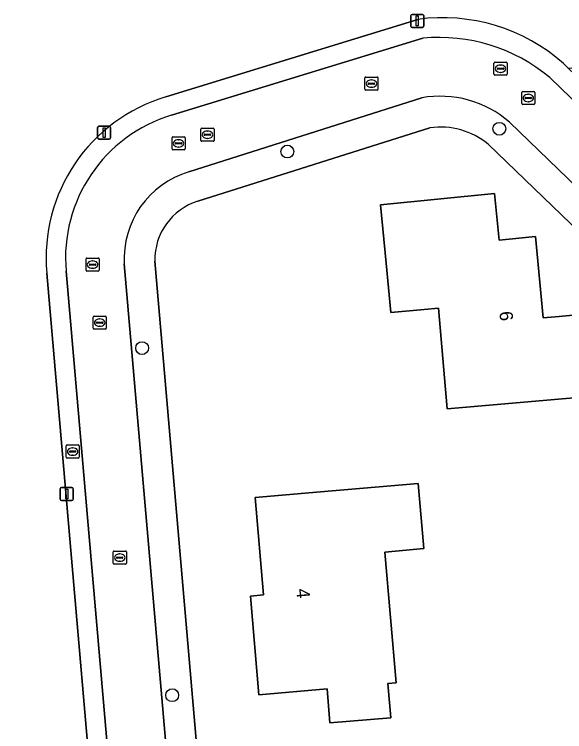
# Model space of a CAD drawing. Extents: x 163426 to 164192, y 380329 to 381641.
# Drawn here: x 164027.2 to 164069.2, y 381115.4 to 381170 of the extents above; entities that cross this region are included whole.
import ezdxf

# ---------------------------------------------------------------- set-up
doc = ezdxf.new("R2010")
doc.units = 0
for name, color, linetype in [('IMGEO_Boom', 7, 'Continuous'), ('IMGEO_Brandkraan', 7, 'Continuous'), ('IMGEO_Erf', 7, 'Continuous'), ('IMGEO_Kolk', 7, 'Continuous'), ('IMGEO_Lichtmast', 7, 'Continuous'), ('IMGEO_Pand', 7, 'Continuous'), ('IMGEO_Pand_nummerreeks', 7, 'Continuous'), ('IMGEO_Rijbaan_lokaal_open', 7, 'Continuous'), ('IMGEO_Rioolput', 7, 'Continuous'), ('IMGEO_Voetpad_open', 7, 'Continuous')]:
    doc.layers.add(name, color=color, linetype=linetype)

msp = doc.modelspace()

# ---------------------------------------------------------------- linework, layer by layer
at = {"layer": 'IMGEO_Boom'}
for centre in [(164064.17, 381161.316), (164048.004, 381159.581), (164036.933, 381144.599), (164039.225, 381118.148)]:
    msp.add_circle(centre, 0.489, dxfattribs=at)
at = {"layer": 'IMGEO_Brandkraan'}
for p, q in [((164031.135, 381136.291), (164031.135, 381137.143)), ((164031.21, 381137.217), (164032.062, 381137.217)), ((164031.623, 381136.997), (164031.648, 381136.997)), ((164032.136, 381137.143), (164032.136, 381136.291)), ((164031.394, 381136.711), (164031.394, 381136.723)), ((164031.832, 381136.674), (164031.434, 381136.674)), ((164031.437, 381136.76), (164031.835, 381136.76)), ((164031.646, 381136.437), (164031.621, 381136.437)), ((164031.878, 381136.723), (164031.878, 381136.711)), ((164032.062, 381136.217), (164031.21, 381136.217))]:
    msp.add_line(p, q, dxfattribs=at)
for points in [[(164031.135, 381136.291), (164031.135, 381137.143)], [(164031.21, 381137.217), (164032.062, 381137.217)], [(164032.136, 381137.143), (164032.136, 381136.291)], [(164032.062, 381136.217), (164031.21, 381136.217)]]:
    msp.add_lwpolyline(points, dxfattribs=at)
for centre, radius, start, end in [((164031.212, 381137.141), 0.0765, 91.552, 178.448), ((164031.212, 381137.141), 0.0765, 91.552, 178.448), ((164032.06, 381137.141), 0.0765, 1.552, 88.448), ((164032.06, 381137.141), 0.0765, 1.552, 88.448), ((164031.434, 381136.72), 0.0403, 85.8775, 175.7526), ((164031.431, 381136.71), 0.0366, 178.938, 274.7102), ((164031.835, 381136.717), 0.043, 264.8664, 352.4533), ((164031.839, 381136.722), 0.0386, 1.7309, 96.639), ((164031.212, 381136.293), 0.0765, 181.552, 268.448), ((164031.212, 381136.293), 0.0765, 181.552, 268.448), ((164032.06, 381136.293), 0.0765, 271.552, 358.448), ((164032.06, 381136.293), 0.0765, 271.552, 358.448)]:
    msp.add_arc(centre, radius, start, end, dxfattribs=at)
for centre, major_axis, ratio, start_param, end_param in [((164031.622, 381136.717), (-0.387, 0.002), 0.722429, 4.712389, 7.853982), ((164031.647, 381136.717), (-0.39, 0.002), 0.717154, 1.570796, 4.712389)]:
    msp.add_ellipse(centre, major_axis=major_axis, ratio=ratio, start_param=start_param, end_param=end_param, dxfattribs=at)
at = {"layer": 'IMGEO_Erf'}
for points in [[(164069.076, 381166.296), (164069.43, 381165.933), (164107.124, 381169.299), (164107.706, 381169.57), (164048.673, 381226.627), (164029.149, 381220.712), (164019.128, 381217.546), (164017.703, 381217.108), (164009.191, 381214.489), (164008.015, 381214.098), (163993.979, 381209.605), (163989.37, 381208.164), (163984.516, 381206.454), (163977.497, 381205.274), (163974.282, 381205.163), (163972.765, 381204.978), (163966.941, 381204.043), (163966.31, 381204.489)], [(164038.749, 381163.741), (164057.947, 381169.653)], [(164058.88, 381161.387), (164041.188, 381155.799)], [(164108.047, 381117.077), (164063.324, 381160.15)], [(164037.905, 381151.233), (164042.738, 381095.311), (164045.412, 381064.621)], [(164036.83, 381067.54), (164029.665, 381150.318)]]:
    msp.add_lwpolyline(points, dxfattribs=at)
for points in [[(164060.198, 381139.979), (164059.545, 381147.634), (164058.45, 381147.541), (164055.911, 381147.325), (164055.547, 381151.068), (164055.113, 381155.531), (164063.805, 381156.377), (164064.151, 381152.826), (164066.921, 381153.095), (164067.516, 381146.905), (164068.726, 381147.015), (164071.62, 381147.278), (164074.58, 381144.286), (164074.84, 381141.227), (164069.26, 381140.751)], [(164056.308, 381119.097), (164055.68, 381119.043), (164055.907, 381116.435), (164051.259, 381116.03), (164051.032, 381118.639), (164045.837, 381118.186), (164045.204, 381125.706), (164046.197, 381125.792), (164045.553, 381133.214), (164050.535, 381133.644), (164057.995, 381134.288), (164058.427, 381129.321), (164055.441, 381129.061)]]:
    msp.add_lwpolyline(points, close=True, dxfattribs=at)
for centre, radius, start, end in [((164059.829, 381155.768), 14.012, 48.7081, 97.7206), ((164042.388, 381151.493), 12.777, 106.5457, 185.278), ((164059.677, 381155.649), 5.793, 50.9846, 97.906), ((164042.567, 381151.344), 4.663, 107.1976, 181.3693)]:
    msp.add_arc(centre, radius, start, end, dxfattribs=at)
at = {"layer": 'IMGEO_Kolk'}
for p, q in [((164053.919, 381164.334), (164053.919, 381165.186)), ((164053.994, 381165.26), (164054.846, 381165.26)), ((164054.407, 381165.04), (164054.432, 381165.04)), ((164054.92, 381165.186), (164054.92, 381164.334)), ((164054.178, 381164.754), (164054.178, 381164.766)), ((164054.616, 381164.717), (164054.218, 381164.717)), ((164054.221, 381164.803), (164054.619, 381164.803)), ((164054.43, 381164.48), (164054.405, 381164.48)), ((164054.662, 381164.766), (164054.662, 381164.754)), ((164054.846, 381164.26), (164053.994, 381164.26)), ((164065.879, 381163.235), (164065.879, 381164.087)), ((164065.954, 381164.161), (164066.806, 381164.161)), ((164066.367, 381163.941), (164066.392, 381163.941)), ((164066.88, 381164.087), (164066.88, 381163.235)), ((164066.138, 381163.655), (164066.138, 381163.667)), ((164066.576, 381163.618), (164066.178, 381163.618)), ((164066.181, 381163.704), (164066.579, 381163.704)), ((164066.39, 381163.381), (164066.365, 381163.381)), ((164066.622, 381163.667), (164066.622, 381163.655)), ((164066.806, 381163.161), (164065.954, 381163.161)), ((164041.413, 381160.434), (164041.413, 381161.286)), ((164041.488, 381161.36), (164042.34, 381161.36)), ((164041.901, 381161.14), (164041.926, 381161.14)), ((164042.414, 381161.286), (164042.414, 381160.434)), ((164041.672, 381160.854), (164041.672, 381160.866)), ((164042.11, 381160.817), (164041.712, 381160.817)), ((164041.715, 381160.903), (164042.113, 381160.903)), ((164041.924, 381160.58), (164041.899, 381160.58)), ((164042.156, 381160.866), (164042.156, 381160.854)), ((164042.34, 381160.36), (164041.488, 381160.36)), ((164033.2, 381146.115), (164033.2, 381146.967)), ((164033.275, 381147.041), (164034.127, 381147.041)), ((164033.688, 381146.821), (164033.713, 381146.821)), ((164034.201, 381146.967), (164034.201, 381146.115)), ((164033.459, 381146.535), (164033.459, 381146.547)), ((164033.897, 381146.498), (164033.499, 381146.498)), ((164033.502, 381146.584), (164033.9, 381146.584)), ((164033.711, 381146.261), (164033.686, 381146.261)), ((164033.943, 381146.547), (164033.943, 381146.535)), ((164034.127, 381146.041), (164033.275, 381146.041)), ((164034.728, 381128.211), (164034.728, 381129.063)), ((164034.803, 381129.137), (164035.655, 381129.137)), ((164035.216, 381128.917), (164035.241, 381128.917)), ((164035.729, 381129.063), (164035.729, 381128.211)), ((164034.987, 381128.631), (164034.987, 381128.643)), ((164035.425, 381128.594), (164035.027, 381128.594)), ((164035.03, 381128.68), (164035.428, 381128.68)), ((164035.239, 381128.357), (164035.214, 381128.357)), ((164035.471, 381128.643), (164035.471, 381128.631)), ((164035.655, 381128.137), (164034.803, 381128.137))]:
    msp.add_line(p, q, dxfattribs=at)
for points in [[(164053.919, 381164.334), (164053.919, 381165.186)], [(164053.994, 381165.26), (164054.846, 381165.26)], [(164054.92, 381165.186), (164054.92, 381164.334)], [(164054.846, 381164.26), (164053.994, 381164.26)], [(164065.879, 381163.235), (164065.879, 381164.087)], [(164065.954, 381164.161), (164066.806, 381164.161)], [(164066.88, 381164.087), (164066.88, 381163.235)], [(164066.806, 381163.161), (164065.954, 381163.161)], [(164041.413, 381160.434), (164041.413, 381161.286)], [(164041.488, 381161.36), (164042.34, 381161.36)], [(164042.414, 381161.286), (164042.414, 381160.434)], [(164042.34, 381160.36), (164041.488, 381160.36)], [(164033.2, 381146.115), (164033.2, 381146.967)], [(164033.275, 381147.041), (164034.127, 381147.041)], [(164034.201, 381146.967), (164034.201, 381146.115)], [(164034.127, 381146.041), (164033.275, 381146.041)], [(164034.728, 381128.211), (164034.728, 381129.063)], [(164034.803, 381129.137), (164035.655, 381129.137)], [(164035.729, 381129.063), (164035.729, 381128.211)], [(164035.655, 381128.137), (164034.803, 381128.137)]]:
    msp.add_lwpolyline(points, dxfattribs=at)
for centre, radius, start, end in [((164053.996, 381165.184), 0.0765, 91.552, 178.448), ((164053.996, 381165.184), 0.0765, 91.552, 178.448), ((164054.844, 381165.184), 0.0765, 1.552, 88.448), ((164054.844, 381165.184), 0.0765, 1.552, 88.448), ((164053.996, 381164.336), 0.0765, 181.552, 268.448), ((164053.996, 381164.336), 0.0765, 181.552, 268.448), ((164054.218, 381164.763), 0.0403, 85.8775, 175.7526), ((164054.215, 381164.753), 0.0366, 178.938, 274.7102), ((164054.619, 381164.76), 0.043, 264.8664, 352.4533), ((164054.623, 381164.765), 0.0386, 1.7309, 96.639), ((164054.844, 381164.336), 0.0765, 271.552, 358.448), ((164054.844, 381164.336), 0.0765, 271.552, 358.448), ((164065.956, 381164.085), 0.0765, 91.552, 178.448), ((164065.956, 381164.085), 0.0765, 91.552, 178.448), ((164066.804, 381164.085), 0.0765, 1.552, 88.448), ((164066.804, 381164.085), 0.0765, 1.552, 88.448), ((164065.956, 381163.237), 0.0765, 181.552, 268.448), ((164065.956, 381163.237), 0.0765, 181.552, 268.448), ((164066.178, 381163.664), 0.0403, 85.8775, 175.7526), ((164066.175, 381163.654), 0.0366, 178.938, 274.7102), ((164066.579, 381163.661), 0.043, 264.8664, 352.4533), ((164066.583, 381163.666), 0.0386, 1.7309, 96.639), ((164066.804, 381163.237), 0.0765, 271.552, 358.448), ((164066.804, 381163.237), 0.0765, 271.552, 358.448), ((164041.49, 381161.284), 0.0765, 91.552, 178.448), ((164041.49, 381161.284), 0.0765, 91.552, 178.448), ((164042.338, 381161.284), 0.0765, 1.552, 88.448), ((164042.338, 381161.284), 0.0765, 1.552, 88.448), ((164041.712, 381160.863), 0.0403, 85.8775, 175.7526), ((164041.709, 381160.853), 0.0366, 178.938, 274.7102), ((164042.113, 381160.86), 0.043, 264.8664, 352.4533), ((164042.117, 381160.865), 0.0386, 1.7309, 96.639), ((164041.49, 381160.436), 0.0765, 181.552, 268.448), ((164041.49, 381160.436), 0.0765, 181.552, 268.448), ((164042.338, 381160.436), 0.0765, 271.552, 358.448), ((164042.338, 381160.436), 0.0765, 271.552, 358.448), ((164033.277, 381146.965), 0.0765, 91.552, 178.448), ((164033.277, 381146.965), 0.0765, 91.552, 178.448), ((164034.125, 381146.965), 0.0765, 1.552, 88.448), ((164034.125, 381146.965), 0.0765, 1.552, 88.448), ((164033.499, 381146.544), 0.0403, 85.8775, 175.7526), ((164033.496, 381146.534), 0.0366, 178.938, 274.7102), ((164033.9, 381146.541), 0.043, 264.8664, 352.4533), ((164033.904, 381146.546), 0.0386, 1.7309, 96.639), ((164033.277, 381146.117), 0.0765, 181.552, 268.448), ((164033.277, 381146.117), 0.0765, 181.552, 268.448), ((164034.125, 381146.117), 0.0765, 271.552, 358.448), ((164034.125, 381146.117), 0.0765, 271.552, 358.448), ((164034.805, 381129.061), 0.0765, 91.552, 178.448), ((164034.805, 381129.061), 0.0765, 91.552, 178.448), ((164035.653, 381129.061), 0.0765, 1.552, 88.448), ((164035.653, 381129.061), 0.0765, 1.552, 88.448), ((164034.805, 381128.213), 0.0765, 181.552, 268.448), ((164034.805, 381128.213), 0.0765, 181.552, 268.448), ((164035.027, 381128.64), 0.0403, 85.8775, 175.7526), ((164035.024, 381128.63), 0.0366, 178.938, 274.7102), ((164035.428, 381128.637), 0.043, 264.8664, 352.4533), ((164035.432, 381128.642), 0.0386, 1.7309, 96.639), ((164035.653, 381128.213), 0.0765, 271.552, 358.448), ((164035.653, 381128.213), 0.0765, 271.552, 358.448)]:
    msp.add_arc(centre, radius, start, end, dxfattribs=at)
for centre, major_axis, ratio, start_param, end_param in [((164054.406, 381164.76), (-0.387, 0.002), 0.722429, 4.712389, 7.853982), ((164054.431, 381164.76), (-0.39, 0.002), 0.717154, 1.570796, 4.712389), ((164066.366, 381163.661), (-0.387, 0.002), 0.722429, 4.712389, 7.853982), ((164066.391, 381163.661), (-0.39, 0.002), 0.717154, 1.570796, 4.712389), ((164041.9, 381160.86), (-0.387, 0.002), 0.722429, 4.712389, 7.853982), ((164041.925, 381160.86), (-0.39, 0.002), 0.717154, 1.570796, 4.712389), ((164033.687, 381146.541), (-0.387, 0.002), 0.722429, 4.712389, 7.853982), ((164033.712, 381146.541), (-0.39, 0.002), 0.717154, 1.570796, 4.712389), ((164035.215, 381128.637), (-0.387, 0.002), 0.722429, 4.712389, 7.853982), ((164035.24, 381128.637), (-0.39, 0.002), 0.717154, 1.570796, 4.712389)]:
    msp.add_ellipse(centre, major_axis=major_axis, ratio=ratio, start_param=start_param, end_param=end_param, dxfattribs=at)
at = {"layer": 'IMGEO_Lichtmast'}
for p, q in [((164057.414, 381169.137), (164057.414, 381169.937)), ((164057.414, 381169.937), (164057.414, 381169.137)), ((164057.514, 381170.037), (164058.304, 381170.037)), ((164058.304, 381170.037), (164057.514, 381170.037)), ((164058.404, 381169.937), (164058.404, 381169.137)), ((164058.404, 381169.137), (164058.404, 381169.937)), ((164058.304, 381169.037), (164057.514, 381169.037)), ((164057.514, 381169.037), (164058.304, 381169.037)), ((164033.539, 381160.624), (164033.539, 381161.424)), ((164033.539, 381161.424), (164033.539, 381160.624)), ((164033.639, 381161.524), (164034.429, 381161.524)), ((164034.429, 381161.524), (164033.639, 381161.524)), ((164034.529, 381161.424), (164034.529, 381160.624)), ((164034.529, 381160.624), (164034.529, 381161.424)), ((164034.429, 381160.524), (164033.639, 381160.524)), ((164033.639, 381160.524), (164034.429, 381160.524)), ((164030.69, 381133.082), (164030.69, 381133.882)), ((164030.69, 381133.882), (164030.69, 381133.082)), ((164030.79, 381133.982), (164031.58, 381133.982)), ((164031.58, 381133.982), (164030.79, 381133.982)), ((164031.68, 381133.882), (164031.68, 381133.082)), ((164031.68, 381133.082), (164031.68, 381133.882)), ((164031.58, 381132.982), (164030.79, 381132.982)), ((164030.79, 381132.982), (164031.58, 381132.982))]:
    msp.add_line(p, q, dxfattribs=at)
for points in [[(164057.834, 381169.912), (164057.984, 381169.912), (164057.984, 381169.162), (164057.834, 381169.162), (164057.834, 381169.912)], [(164033.959, 381161.399), (164034.109, 381161.399), (164034.109, 381160.649), (164033.959, 381160.649), (164033.959, 381161.399)], [(164031.11, 381133.857), (164031.26, 381133.857), (164031.26, 381133.107), (164031.11, 381133.107), (164031.11, 381133.857)]]:
    msp.add_lwpolyline(points, dxfattribs=at)
for centre, start, end in [((164057.514, 381169.937), 90, 180), ((164057.514, 381169.937), 90, 180), ((164058.304, 381169.937), 0, 90), ((164058.304, 381169.937), 360, 90), ((164057.514, 381169.137), 180, 270), ((164057.514, 381169.137), 180, 270), ((164058.304, 381169.137), 270, 0), ((164058.304, 381169.137), 270, 0), ((164033.639, 381161.424), 90, 180), ((164033.639, 381161.424), 90, 180), ((164034.429, 381161.424), 0, 90), ((164034.429, 381161.424), 360, 90), ((164033.639, 381160.624), 180, 270), ((164033.639, 381160.624), 180, 270), ((164034.429, 381160.624), 270, 0), ((164034.429, 381160.624), 270, 0), ((164030.79, 381133.882), 90, 180), ((164030.79, 381133.882), 90, 180), ((164031.58, 381133.882), 0, 90), ((164031.58, 381133.882), 360, 90), ((164030.79, 381133.082), 180, 270), ((164030.79, 381133.082), 180, 270), ((164031.58, 381133.082), 270, 0), ((164031.58, 381133.082), 270, 0)]:
    msp.add_arc(centre, 0.1, start, end, dxfattribs=at)
at = {"layer": 'IMGEO_Pand'}
for points in [[(164066.921, 381153.095), (164064.151, 381152.826), (164063.805, 381156.377), (164055.113, 381155.531), (164055.547, 381151.068), (164055.911, 381147.325), (164058.45, 381147.541), (164059.545, 381147.634), (164060.198, 381139.979), (164069.26, 381140.751), (164074.84, 381141.227), (164074.58, 381144.286), (164071.62, 381147.278), (164068.726, 381147.015), (164067.516, 381146.905)], [(164055.441, 381129.061), (164058.427, 381129.321), (164057.995, 381134.288), (164050.535, 381133.644), (164045.553, 381133.214), (164046.197, 381125.792), (164045.204, 381125.706), (164045.837, 381118.186), (164051.032, 381118.639), (164051.259, 381116.03), (164055.907, 381116.435), (164055.68, 381119.043), (164056.308, 381119.097)]]:
    msp.add_lwpolyline(points, close=True, dxfattribs=at)
at = {"layer": 'IMGEO_Rijbaan_lokaal_open'}
for points in [[(164058.35, 381168.219), (164039.183, 381162.345)], [(164141.941, 381093.714), (164112.746, 381121.956), (164068.014, 381165.227)], [(164040.501, 381158.039), (164058.253, 381163.671)], [(164064.951, 381161.82), (164109.62, 381118.71), (164138.201, 381091.126)], [(164043.083, 381064.431), (164040.416, 381095.118), (164035.572, 381151.02)], [(164031.138, 381150.457), (164036.27, 381091.227), (164038.683, 381063.659)]]:
    msp.add_lwpolyline(points, dxfattribs=at)
for centre, radius, start, end in [((164059.586, 381155.109), 13.168, 50.2079, 95.3868), ((164059.669, 381155.751), 8.045, 48.9654, 100.1382), ((164042.439, 381151.475), 11.347, 106.6767, 185.1483), ((164042.495, 381151.398), 6.934, 106.7164, 183.1277)]:
    msp.add_arc(centre, radius, start, end, dxfattribs=at)
at = {"layer": 'IMGEO_Rioolput'}
for p, q in [((164063.766, 381165.47), (164063.766, 381166.322)), ((164063.841, 381166.396), (164064.693, 381166.396)), ((164064.068, 381165.939), (164064.466, 381165.939)), ((164064.254, 381166.176), (164064.279, 381166.176)), ((164064.767, 381166.322), (164064.767, 381165.47)), ((164064.693, 381165.396), (164063.841, 381165.396)), ((164064.025, 381165.89), (164064.025, 381165.902)), ((164064.463, 381165.853), (164064.065, 381165.853)), ((164064.277, 381165.616), (164064.252, 381165.616)), ((164064.509, 381165.902), (164064.509, 381165.89)), ((164039.211, 381159.779), (164039.211, 381160.631)), ((164039.286, 381160.705), (164040.138, 381160.705)), ((164039.699, 381160.485), (164039.724, 381160.485)), ((164040.212, 381160.631), (164040.212, 381159.779)), ((164039.47, 381160.199), (164039.47, 381160.211)), ((164039.908, 381160.162), (164039.51, 381160.162)), ((164039.513, 381160.248), (164039.911, 381160.248)), ((164039.722, 381159.925), (164039.697, 381159.925)), ((164039.954, 381160.211), (164039.954, 381160.199)), ((164040.138, 381159.705), (164039.286, 381159.705)), ((164032.653, 381150.541), (164032.653, 381151.393)), ((164032.728, 381151.467), (164033.58, 381151.467)), ((164033.141, 381151.247), (164033.166, 381151.247)), ((164033.654, 381151.393), (164033.654, 381150.541)), ((164032.912, 381150.961), (164032.912, 381150.973)), ((164033.35, 381150.924), (164032.952, 381150.924)), ((164032.955, 381151.01), (164033.353, 381151.01)), ((164033.164, 381150.687), (164033.139, 381150.687)), ((164033.396, 381150.973), (164033.396, 381150.961)), ((164033.58, 381150.467), (164032.728, 381150.467))]:
    msp.add_line(p, q, dxfattribs=at)
for points in [[(164063.766, 381165.47), (164063.766, 381166.322)], [(164063.841, 381166.396), (164064.693, 381166.396)], [(164064.767, 381166.322), (164064.767, 381165.47)], [(164064.693, 381165.396), (164063.841, 381165.396)], [(164039.211, 381159.779), (164039.211, 381160.631)], [(164039.286, 381160.705), (164040.138, 381160.705)], [(164040.212, 381160.631), (164040.212, 381159.779)], [(164040.138, 381159.705), (164039.286, 381159.705)], [(164032.653, 381150.541), (164032.653, 381151.393)], [(164032.728, 381151.467), (164033.58, 381151.467)], [(164033.654, 381151.393), (164033.654, 381150.541)], [(164033.58, 381150.467), (164032.728, 381150.467)]]:
    msp.add_lwpolyline(points, dxfattribs=at)
for centre, radius, start, end in [((164063.843, 381166.32), 0.0765, 91.552, 178.448), ((164063.843, 381166.32), 0.0765, 91.552, 178.448), ((164064.065, 381165.899), 0.0403, 85.8775, 175.7526), ((164064.47, 381165.901), 0.0386, 1.7309, 96.639), ((164064.691, 381166.32), 0.0765, 1.552, 88.448), ((164064.691, 381166.32), 0.0765, 1.552, 88.448), ((164063.843, 381165.472), 0.0765, 181.552, 268.448), ((164063.843, 381165.472), 0.0765, 181.552, 268.448), ((164064.062, 381165.889), 0.0366, 178.938, 274.7102), ((164064.466, 381165.896), 0.043, 264.8664, 352.4533), ((164064.691, 381165.472), 0.0765, 271.552, 358.448), ((164064.691, 381165.472), 0.0765, 271.552, 358.448), ((164039.288, 381160.629), 0.0765, 91.552, 178.448), ((164039.288, 381160.629), 0.0765, 91.552, 178.448), ((164040.136, 381160.629), 0.0765, 1.552, 88.448), ((164040.136, 381160.629), 0.0765, 1.552, 88.448), ((164039.51, 381160.208), 0.0403, 85.8775, 175.7526), ((164039.507, 381160.198), 0.0366, 178.938, 274.7102), ((164039.911, 381160.205), 0.043, 264.8664, 352.4533), ((164039.915, 381160.21), 0.0386, 1.7309, 96.639), ((164039.288, 381159.781), 0.0765, 181.552, 268.448), ((164039.288, 381159.781), 0.0765, 181.552, 268.448), ((164040.136, 381159.781), 0.0765, 271.552, 358.448), ((164040.136, 381159.781), 0.0765, 271.552, 358.448), ((164032.73, 381151.391), 0.0765, 91.552, 178.448), ((164032.73, 381151.391), 0.0765, 91.552, 178.448), ((164033.578, 381151.391), 0.0765, 1.552, 88.448), ((164033.578, 381151.391), 0.0765, 1.552, 88.448), ((164032.952, 381150.97), 0.0403, 85.8775, 175.7526), ((164032.949, 381150.96), 0.0366, 178.938, 274.7102), ((164033.353, 381150.967), 0.043, 264.8664, 352.4533), ((164033.357, 381150.972), 0.0386, 1.7309, 96.639), ((164032.73, 381150.543), 0.0765, 181.552, 268.448), ((164032.73, 381150.543), 0.0765, 181.552, 268.448), ((164033.578, 381150.543), 0.0765, 271.552, 358.448), ((164033.578, 381150.543), 0.0765, 271.552, 358.448)]:
    msp.add_arc(centre, radius, start, end, dxfattribs=at)
for centre, major_axis, ratio, start_param, end_param in [((164064.253, 381165.896), (-0.387, 0.002), 0.722429, 4.712389, 7.853982), ((164064.278, 381165.896), (-0.39, 0.002), 0.717154, 1.570796, 4.712389), ((164039.698, 381160.205), (-0.387, 0.002), 0.722429, 4.712389, 7.853982), ((164039.723, 381160.205), (-0.39, 0.002), 0.717154, 1.570796, 4.712389), ((164033.14, 381150.967), (-0.387, 0.002), 0.722429, 4.712389, 7.853982), ((164033.165, 381150.967), (-0.39, 0.002), 0.717154, 1.570796, 4.712389)]:
    msp.add_ellipse(centre, major_axis=major_axis, ratio=ratio, start_param=start_param, end_param=end_param, dxfattribs=at)
at = {"layer": 'IMGEO_Voetpad_open'}
for points in [[(164057.947, 381169.653), (164038.749, 381163.741)], [(164039.183, 381162.345), (164058.35, 381168.219)], [(164142.972, 381094.786), (164113.783, 381123.032), (164072.028, 381163.438), (164069.43, 381165.933), (164069.076, 381166.296)], [(164068.014, 381165.227), (164112.746, 381121.956), (164141.941, 381093.714)], [(164058.253, 381163.671), (164040.501, 381158.039)], [(164138.201, 381091.126), (164109.62, 381118.71), (164064.951, 381161.82)], [(164041.188, 381155.799), (164058.88, 381161.387)], [(164063.324, 381160.15), (164108.047, 381117.077), (164136.643, 381089.535)], [(164045.412, 381064.621), (164042.738, 381095.311), (164037.905, 381151.233)], [(164035.572, 381151.02), (164040.416, 381095.118), (164043.083, 381064.431)], [(164029.665, 381150.318), (164036.83, 381067.54)], [(164038.683, 381063.659), (164036.27, 381091.227), (164031.138, 381150.457)]]:
    msp.add_lwpolyline(points, dxfattribs=at)
for centre, radius, start, end in [((164059.829, 381155.768), 14.012, 48.7081, 97.7206), ((164059.586, 381155.109), 13.168, 50.2079, 95.3868), ((164042.388, 381151.493), 12.777, 106.5457, 185.278), ((164059.669, 381155.751), 8.045, 48.9654, 100.1382), ((164042.439, 381151.475), 11.347, 106.6767, 185.1483), ((164059.677, 381155.649), 5.793, 50.9846, 97.906), ((164042.495, 381151.398), 6.934, 106.7164, 183.1277), ((164042.567, 381151.344), 4.663, 107.1976, 181.3693)]:
    msp.add_arc(centre, radius, start, end, dxfattribs=at)

# ---------------------------------------------------------------- texts
at = {"layer": 'IMGEO_Pand_nummerreeks'}
for s, rotation, p in [('6', 275.4887, (164064.176, 381147.367)), ('4', 274.9616, (164048.688, 381126.237))]:
    msp.add_text(s, height=1, rotation=rotation, dxfattribs=at).set_placement(p)

doc.saveas('drawing.dxf')
